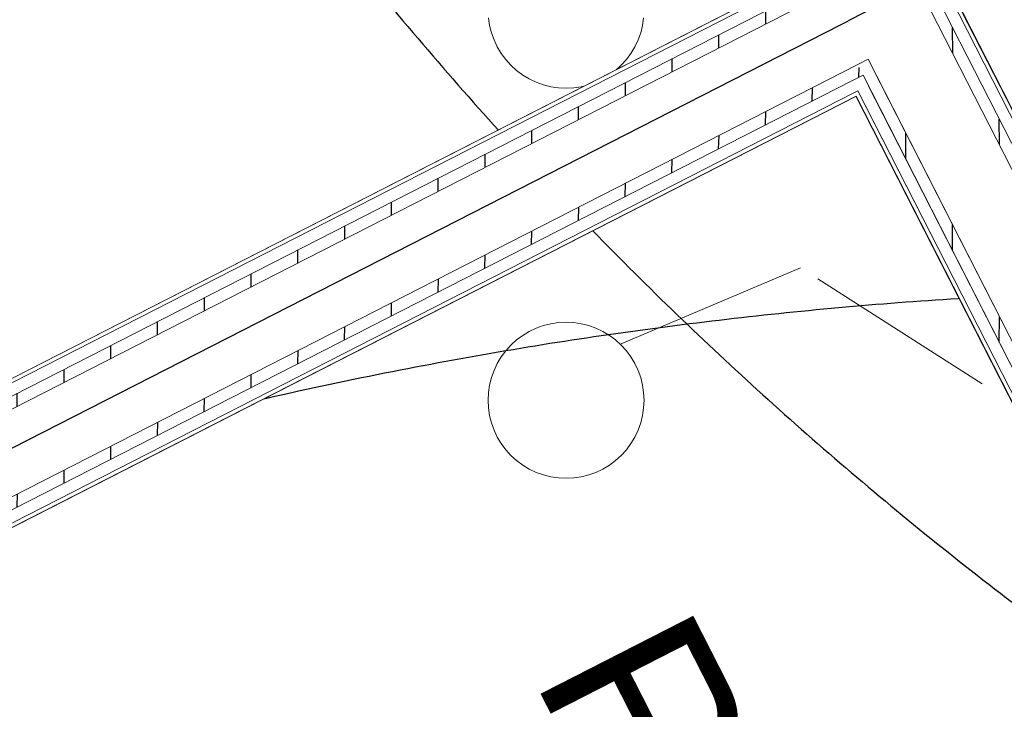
# Model space of a CAD drawing. Header units: metres. Extents: x 538891 to 1080079, y 6588829 to 13178720.
# Tile 682 of 1056: x 539897.763 to 539899.026, y 6589219.882 to 6589220.766. Entities that reach past the tile are written whole.
import ezdxf

# ---------------------------------------------------------------- set-up
doc = ezdxf.new("R2010")
doc.units = ezdxf.units.M
doc.header["$LTSCALE"] = 0.4
doc.linetypes.add('DASHED', pattern=[52.916667, 26.458333, -26.458333])
doc.linetypes.add('KOLVIK', pattern=[3.125, 0.625, -2.5])
for name, color, linetype in [('AR', 7, 'Continuous'), ('DENDRO', 7, 'Continuous'), ('GEO', 7, 'Continuous')]:
    doc.layers.add(name, color=color, linetype=linetype)
doc.styles.add('Arial', font='arial.ttf')
pattern_1 = [(0, (0, 0), (0, 0.075), [1e-05, -0.07499])]
pattern_2 = [(90, (0, 0), (-0.06, 0), [])]

# ---------------------------------------------------------------- blocks, each defined once
blk = doc.blocks.new('VQSA')
at = {"color": 7, "linetype": 'Continuous', "lineweight": 9, "flags": 128}
blk.add_lwpolyline([(0.199, 2.2804), (0.1962, 2.261), (0.1914, 2.2419), (0.1848, 2.2235), (0.1764, 2.2057), (0.1663, 2.1889), (0.1546, 2.1731), (0.1414, 2.1586), (0.1269, 2.1454), (0.1111, 2.1337), (0.0943, 2.1236), (0.0765, 2.1152), (0.0581, 2.1086), (0.039, 2.1038), (0.0196, 2.101), (0, 2.1), (-0.0196, 2.101), (-0.039, 2.1038), (-0.0581, 2.1086), (-0.0765, 2.1152), (-0.0943, 2.1236), (-0.1111, 2.1337), (-0.1269, 2.1454), (-0.1414, 2.1586), (-0.1546, 2.1731), (-0.1663, 2.1889), (-0.1764, 2.2057), (-0.1848, 2.2235), (-0.1914, 2.2419), (-0.1962, 2.261), (-0.199, 2.2804)], dxfattribs=at)
blk.add_lwpolyline([(0.2, 1.3), (0.199, 1.2804), (0.1962, 1.261), (0.1914, 1.2419), (0.1848, 1.2235), (0.1764, 1.2057), (0.1663, 1.1889), (0.1546, 1.1731), (0.1414, 1.1586), (0.1269, 1.1454), (0.1111, 1.1337), (0.0943, 1.1236), (0.0765, 1.1152), (0.0581, 1.1086), (0.039, 1.1038), (0.0196, 1.101), (0, 1.1), (-0.0196, 1.101), (-0.039, 1.1038), (-0.0581, 1.1086), (-0.0765, 1.1152), (-0.0943, 1.1236), (-0.1111, 1.1337), (-0.1269, 1.1454), (-0.1414, 1.1586), (-0.1546, 1.1731), (-0.1663, 1.1889), (-0.1764, 1.2057), (-0.1848, 1.2235), (-0.1914, 1.2419), (-0.1962, 1.261), (-0.199, 1.2804), (-0.2, 1.3), (-0.199, 1.3196), (-0.1962, 1.339), (-0.1914, 1.3581), (-0.1848, 1.3765), (-0.1764, 1.3943), (-0.1663, 1.4111), (-0.1546, 1.4269), (-0.1414, 1.4414), (-0.1269, 1.4546), (-0.1111, 1.4663), (-0.0943, 1.4764), (-0.0765, 1.4848), (-0.0581, 1.4914), (-0.039, 1.4962), (-0.0196, 1.499), (0, 1.5), (0.0196, 1.499), (0.039, 1.4962), (0.0581, 1.4914), (0.0765, 1.4848), (0.0943, 1.4764), (0.1111, 1.4663), (0.1269, 1.4546), (0.1414, 1.4414), (0.1546, 1.4269), (0.1663, 1.4111), (0.1764, 1.3943), (0.1848, 1.3765), (0.1914, 1.3581), (0.1962, 1.339), (0.199, 1.3196)], close=True, dxfattribs=at)

msp = doc.modelspace()

# ---------------------------------------------------------------- linework, layer by layer
at = {"layer": 'AR', "color": 253, "linetype": 'Continuous', "lineweight": 25, "true_color": 0xa3b799, "flags": 128}
msp.add_lwpolyline([(539908.1046, 6589229.216), (539900.5314, 6589225.3506), (539900.9313, 6589224.567), (539900.7932, 6589224.4965), (539900.3933, 6589225.2801), (539897.442, 6589223.7738), (539898.8968, 6589220.9236), (539900.8062, 6589217.1827), (539903.3089, 6589218.4601), (539902.7108, 6589219.6319), (539902.8488, 6589219.7024), (539903.0285, 6589219.3504), (539903.9905, 6589219.8413), (539904.4086, 6589219.022), (539904.2706, 6589218.9516), (539903.9207, 6589219.6371), (539903.0968, 6589219.2166), (539903.447, 6589218.5305), (539904.7609, 6589219.2012), (539911.4465, 6589222.6135), (539911.4687, 6589222.6249), (539910.6351, 6589224.2581), (539912.6614, 6589225.2924), (539910.9966, 6589228.5407)], dxfattribs=at)
at = {"layer": 'AR', "color": 7, "linetype": 'Continuous', "lineweight": 9, "flags": 128}
msp.add_lwpolyline([(539908.1046, 6589229.216), (539900.5314, 6589225.3506), (539900.9313, 6589224.567), (539900.7932, 6589224.4965), (539900.3933, 6589225.2801), (539897.442, 6589223.7738), (539898.8968, 6589220.9236), (539900.8062, 6589217.1827), (539903.3089, 6589218.4601), (539902.7108, 6589219.6319), (539902.8488, 6589219.7024), (539903.0285, 6589219.3504), (539903.9905, 6589219.8413), (539904.4086, 6589219.022), (539904.2706, 6589218.9516), (539903.9207, 6589219.6371), (539903.0968, 6589219.2166), (539903.447, 6589218.5305), (539904.7609, 6589219.2012), (539911.4465, 6589222.6135), (539911.4687, 6589222.6249), (539910.6351, 6589224.2581), (539912.6614, 6589225.2924), (539910.9966, 6589228.5407)], dxfattribs=at)
at = {"layer": 'AR', "color": 253, "linetype": 'Continuous', "lineweight": 25, "true_color": 0xa3b799, "flags": 128}
for points in [[(539897.2906, 6589223.6965), (539894.5932, 6589222.3197), (539896.0616, 6589219.4428), (539898.759, 6589220.8196)], [(539898.8363, 6589220.6681), (539897.331, 6589219.8998), (539899.1495, 6589216.3371), (539900.6547, 6589217.1054)]]:
    msp.add_lwpolyline(points, close=True, dxfattribs=at)
at = {"layer": 'AR', "color": 7, "linetype": 'Continuous', "lineweight": 9, "flags": 128}
for points in [[(539897.2906, 6589223.6965), (539894.5932, 6589222.3197), (539896.0616, 6589219.4428), (539898.759, 6589220.8196)], [(539898.8363, 6589220.6681), (539897.331, 6589219.8998), (539899.1495, 6589216.3371), (539900.6547, 6589217.1054)]]:
    msp.add_lwpolyline(points, close=True, dxfattribs=at)
at = {"layer": 'DENDRO', "color": 30, "linetype": 'Continuous', "lineweight": 25, "true_color": 0xff7f00}
for points in [[(539903.0423, 6589227.3064), (539904.0622, 6589226.6874), (539905.3501, 6589224.5994), (539905.5409, 6589222.2209), (539904.5836, 6589220.1893), (539902.7346, 6589219.0489), (539900.4894, 6589219.1053), (539898.4497, 6589220.3434), (539897.1618, 6589222.4314), (539896.971, 6589224.8099), (539897.9283, 6589226.8415), (539899.7773, 6589227.9819), (539902.0225, 6589227.9255), (539903.0423, 6589227.3064)], [(539885.6577, 6589211.3673), (539885.9587, 6589211.5998), (539887.0879, 6589212.0198), (539888.605, 6589212.4885), (539889.9731, 6589213.0137), (539891.3102, 6589213.7672), (539891.8744, 6589214.6436), (539891.7177, 6589215.3903), (539891.4434, 6589216.0274), (539891.1774, 6589216.6797), (539891.0775, 6589217.3225), (539891.2898, 6589217.9325), (539891.6083, 6589218.5323), (539891.7489, 6589219.1569), (539891.5335, 6589219.8105), (539891.0707, 6589220.4069), (539890.4607, 6589220.8621), (539889.8044, 6589221.0935), (539889.0576, 6589220.9883), (539888.3106, 6589220.2982), (539887.7505, 6589219.5517), (539887.208, 6589218.8186), (539886.4783, 6589217.8358), (539885.4818, 6589216.498), (539884.1518, 6589214.7322), (539882.6558, 6589212.7955), (539881.0985, 6589210.8481), (539879.0649, 6589208.3801), (539876.0944, 6589204.886), (539872.6307, 6589200.8975), (539869.6701, 6589197.4329), (539867.6909, 6589194.8749), (539866.2109, 6589192.7521), (539865.0379, 6589190.7976), (539864.2551, 6589189.3549), (539863.5464, 6589188.2627), (539862.6538, 6589187.3122), (539861.4517, 6589186.5971), (539860.1198, 6589186.0356), (539858.997, 6589185.454), (539858.4285, 6589184.6792), (539858.4518, 6589183.6679), (539858.8723, 6589182.475), (539859.5272, 6589181.142), (539860.2483, 6589179.7128), (539860.8674, 6589178.2304), (539861.2217, 6589176.7401), (539861.5753, 6589175.4365), (539862.2064, 6589174.6663), (539862.9609, 6589174.3966), (539863.6348, 6589174.2423), (539864.2806, 6589174.0573), (539864.918, 6589173.6609), (539865.3683, 6589172.6788), (539865.5592, 6589171.2345), (539865.7765, 6589169.7978), (539866.3959, 6589168.7176), (539867.6352, 6589168.2256), (539869.0218, 6589168.0582), (539870.3261, 6589168.0626), (539871.5879, 6589168.2084), (539873.1231, 6589168.5133), (539875.2126, 6589169.1649), (539877.5723, 6589170.1954), (539879.6716, 6589171.2913), (539881.2245, 6589172.1487), (539882.79, 6589173.0592), (539884.4462, 6589174.3385), (539885.3593, 6589175.663), (539885.8205, 6589177.2138), (539885.4269, 6589179.8588), (539884.1912, 6589182.7006), (539883.1434, 6589184.6065), (539882.0985, 6589186.3358), (539880.8619, 6589188.3679), (539880.4198, 6589189.9251), (539880.7902, 6589190.8015), (539881.5494, 6589191.3893), (539882.7447, 6589191.8227), (539884.1904, 6589191.9845), (539885.7179, 6589191.7691), (539887.143, 6589191.0433), (539888.3782, 6589189.868), (539889.4666, 6589188.5674), (539890.4385, 6589187.4406), (539891.3271, 6589186.7864), (539892.1601, 6589186.9284), (539892.9946, 6589188.0441), (539894.0871, 6589188.8946), (539895.2642, 6589189.5714), (539896.3286, 6589190.275), (539897.0597, 6589191.2074), (539897.414, 6589192.4428), (539897.7325, 6589193.5782), (539898.1184, 6589194.323), (539898.5738, 6589194.8471), (539899.1059, 6589195.3196), (539899.5477, 6589195.7995), (539899.733, 6589196.3483), (539899.5719, 6589196.9795), (539899.1657, 6589197.5865), (539898.605, 6589198.071), (539897.9861, 6589198.3235), (539897.3447, 6589198.3805), (539896.687, 6589198.3497), (539895.8577, 6589198.3256), (539894.7078, 6589198.5446), (539893.448, 6589199.106), (539892.2827, 6589199.8894), (539891.2518, 6589200.8076), (539890.3935, 6589201.7751), (539889.5969, 6589202.9265), (539889.0297, 6589204.2093), (539888.6237, 6589205.3397), (539888.2438, 6589206.3255), (539887.7355, 6589207.4324), (539887.0067, 6589208.7104), (539886.0604, 6589210.1578), (539885.6663, 6589211.1102), (539885.6577, 6589211.3673)], [(539894.9079, 6589218.4152), (539895.6568, 6589219.2689), (539897.8303, 6589220.3369), (539900.097, 6589220.4793), (539901.8497, 6589219.6579), (539902.6187, 6589218.0929), (539902.198, 6589216.2035), (539900.7002, 6589214.4961), (539898.5268, 6589213.4282), (539896.26, 6589213.2858), (539894.5073, 6589214.1072), (539893.7383, 6589215.6722), (539894.1591, 6589217.5615), (539894.9079, 6589218.4152)]]:
    msp.add_open_spline(points, degree=2, dxfattribs=at)
at = {"layer": 'DENDRO', "color": 82, "linetype": 'Continuous', "lineweight": 25, "true_color": 0x33cc00}
msp.add_open_spline([(539896.6663, 6589224.4293), (539896.6395, 6589224.426), (539896.6126, 6589224.4226), (539896.1098, 6589224.3544), (539895.0521, 6589223.8198), (539894.3427, 6589222.9377), (539893.9903, 6589222.1836), (539893.8203, 6589221.3073), (539893.8766, 6589220.3868), (539894.1593, 6589219.5194), (539894.8775, 6589218.4187), (539896.1184, 6589217.7018), (539897.0745, 6589217.5717), (539897.5175, 6589217.6135), (539897.9589, 6589217.6797), (539898.86, 6589218.0382), (539899.617, 6589218.7907), (539900.036, 6589219.4652), (539900.3047, 6589220.2878), (539900.3646, 6589221.1982), (539900.192, 6589222.1043), (539899.5971, 6589223.3263), (539898.3712, 6589224.2299), (539897.2232, 6589224.489), (539896.72, 6589224.436), (539896.6932, 6589224.4327), (539896.6663, 6589224.4293)], degree=2, knots=[0, 0, 0, 0.002527, 0.002527, 0.049905, 0.097283, 0.144661, 0.192039, 0.239417, 0.286795, 0.334173, 0.381551, 0.428929, 0.476307, 0.523685, 0.571064, 0.618442, 0.66582, 0.713198, 0.760576, 0.807954, 0.855332, 0.90271, 0.950088, 0.997466, 0.997466, 1, 1, 1], dxfattribs=at)
at = {"layer": 'DENDRO', "color": 30, "linetype": 'Continuous', "lineweight": 25, "true_color": 0xff7f00}
msp.add_open_spline([(539902.7565, 6589220.4911), (539902.7479, 6589220.5034), (539902.7393, 6589220.5157), (539902.575, 6589220.7458), (539902.0963, 6589220.9779), (539901.6681, 6589221.0596), (539901.0003, 6589221.0249), (539900.2465, 6589220.7126), (539899.6886, 6589220.3231), (539899.2466, 6589219.8453), (539898.825, 6589219.087), (539898.8076, 6589218.4924), (539898.9155, 6589218.0315), (539899.1778, 6589217.6925), (539899.517, 6589217.4745), (539900.0831, 6589217.2782), (539901.09, 6589217.4449), (539901.8299, 6589217.8502), (539902.3373, 6589218.2919), (539902.7043, 6589218.7884), (539903.0074, 6589219.5249), (539902.9288, 6589220.2314), (539902.7736, 6589220.4665), (539902.765, 6589220.4788), (539902.7565, 6589220.4911)], degree=2, knots=[0, 0, 0, 0.002772, 0.002772, 0.055112, 0.107451, 0.15979, 0.212129, 0.264468, 0.316807, 0.369147, 0.421486, 0.473825, 0.526164, 0.578503, 0.630843, 0.683182, 0.735521, 0.78786, 0.840199, 0.892538, 0.944878, 0.997217, 0.997217, 1, 1, 1], dxfattribs=at)
at = {"layer": 'GEO', "color": 252, "linetype": 'KOLVIK', "lineweight": 9, "true_color": 0x888888, "flags": 128}
msp.add_lwpolyline([(539898.765, 6589220.448), (539896.856, 6589219.64), (539894.858, 6589217.33), (539893.947, 6589213.902), (539896.848, 6589211.951), (539899.121, 6589211.289), (539901.633, 6589213.767), (539902.201, 6589215.234), (539901.767, 6589218.53), (539898.765, 6589220.448)], dxfattribs=at)

# ---------------------------------------------------------------- block references
at = {"layer": 'GEO', "color": 8, "true_color": 0x7d7d7d, "xscale": 0.5, "yscale": 0.5, "zscale": 0.5}
msp.add_blockref('VQSA', (539898.4641, 6589219.6282), dxfattribs=at)

# ---------------------------------------------------------------- texts
at = {"layer": 'AR', "color": 7, "insert": (539898.6158, 6589220.0245), "char_height": 0.22, "attachment_point": 1, "rotation": 297.0398, "line_spacing_factor": 1.004016, "style": 'Arial'}
msp.add_mtext('Riietusruum', dxfattribs=at)

# ---------------------------------------------------------------- next in the draw order: wipeouts: each hides what was drawn before it
at = {"color": 255, "linetype": 'Continuous', "lineweight": 5}
msp.add_wipeout([(539898.834, 6589220.6726), (539898.8363, 6589220.6681), (539898.8385, 6589220.6749)], dxfattribs=at).dxf.layer = 'AR'

# ---------------------------------------------------------------- next in the draw order: wipeouts: each hides what was drawn before it
msp.add_wipeout([(539898.8317, 6589220.6882), (539898.8385, 6589220.6749), (539898.845, 6589220.695)], dxfattribs=at).dxf.layer = 'AR'

# ---------------------------------------------------------------- next in the draw order: hatches: boundary and pattern name
at = {"layer": 'AR', "linetype": 'Continuous', "lineweight": 25, "true_color": 0x848484}
h = msp.add_hatch(dxfattribs=at)
h.set_pattern_fill('GYPSUM_0001', color=252, style=0, pattern_type=2)
h.set_pattern_definition(pattern_1)
h.paths.add_polyline_path([(539898.8317, 6589220.6882), (539898.8385, 6589220.6749), (539898.845, 6589220.695)])

# ---------------------------------------------------------------- next in the draw order: wipeouts: each hides what was drawn before it
at = {"color": 255, "linetype": 'Continuous', "lineweight": 5}
for points in [[(539898.8382, 6589220.7084), (539898.845, 6589220.695), (539898.8516, 6589220.7152)], [(539898.8363, 6589220.6681), (539898.8407, 6589220.6704), (539898.8385, 6589220.6749)]]:
    msp.add_wipeout(points, dxfattribs=at).dxf.layer = 'AR'

# ---------------------------------------------------------------- next in the draw order: hatches: boundary and pattern name
at = {"layer": 'AR', "linetype": 'Continuous', "lineweight": 25, "true_color": 0x848484}
h = msp.add_hatch(dxfattribs=at)
h.set_pattern_fill('PLYWOOD_0001', color=252, style=0, pattern_type=2)
h.set_pattern_definition(pattern_2)
h.paths.add_polyline_path([(539898.8382, 6589220.7084), (539898.845, 6589220.695), (539898.8516, 6589220.7152)])

# ---------------------------------------------------------------- next in the draw order: wipeouts: each hides what was drawn before it
at = {"color": 255, "linetype": 'Continuous', "lineweight": 5}
msp.add_wipeout([(539898.8363, 6589220.6681), (539900.6547, 6589217.1054), (539900.6592, 6589217.1076), (539898.8407, 6589220.6704)], dxfattribs=at).dxf.layer = 'AR'

# ---------------------------------------------------------------- next in the draw order: wipeouts: each hides what was drawn before it
msp.add_wipeout([(539898.8385, 6589220.6749), (539898.8518, 6589220.6817), (539898.845, 6589220.695)], dxfattribs=at).dxf.layer = 'AR'

# ---------------------------------------------------------------- next in the draw order: hatches: boundary and pattern name
at = {"layer": 'AR', "linetype": 'Continuous', "lineweight": 25, "true_color": 0x848484}
h = msp.add_hatch(dxfattribs=at)
h.set_pattern_fill('GYPSUM_0001', color=252, style=0, pattern_type=2)
h.set_pattern_definition(pattern_1)
h.paths.add_polyline_path([(539898.8385, 6589220.6749), (539898.8518, 6589220.6817), (539898.845, 6589220.695)])

# ---------------------------------------------------------------- next in the draw order: wipeouts: each hides what was drawn before it
at = {"color": 255, "linetype": 'Continuous', "lineweight": 5}
for points in [[(539898.845, 6589220.695), (539898.8584, 6589220.7019), (539898.8516, 6589220.7152)], [(539898.8385, 6589220.6749), (539900.6592, 6589217.1076), (539900.6725, 6589217.1145), (539898.8518, 6589220.6817)]]:
    msp.add_wipeout(points, dxfattribs=at).dxf.layer = 'AR'

# ---------------------------------------------------------------- next in the draw order: hatches: boundary and pattern name
at = {"layer": 'AR', "linetype": 'Continuous', "lineweight": 25, "true_color": 0x848484}
h = msp.add_hatch(dxfattribs=at)
h.set_pattern_fill('PLYWOOD_0001', color=252, style=0, pattern_type=2)
h.set_pattern_definition(pattern_2)
h.paths.add_polyline_path([(539898.845, 6589220.695), (539898.8584, 6589220.7019), (539898.8516, 6589220.7152)])
h = msp.add_hatch(dxfattribs=at)
h.set_pattern_fill('GYPSUM_0001', color=252, style=0, pattern_type=2)
h.set_pattern_definition(pattern_1)
h.paths.add_polyline_path([(539898.8385, 6589220.6749), (539900.6592, 6589217.1076), (539900.6725, 6589217.1145), (539898.8518, 6589220.6817)])

# ---------------------------------------------------------------- next in the draw order: linework, layer by layer
at = {"layer": 'AR', "color": 7, "linetype": 'Continuous', "lineweight": 9}
msp.add_line((539898.8385, 6589220.6749), (539898.834, 6589220.6726), dxfattribs=at)

# ---------------------------------------------------------------- next in the draw order: wipeouts: each hides what was drawn before it
at = {"color": 255, "linetype": 'Continuous', "lineweight": 5}
msp.add_wipeout([(539898.845, 6589220.695), (539900.6725, 6589217.1145), (539900.6859, 6589217.1213), (539898.8584, 6589220.7019)], dxfattribs=at).dxf.layer = 'AR'

# ---------------------------------------------------------------- next in the draw order: hatches: boundary and pattern name
at = {"layer": 'AR', "linetype": 'Continuous', "lineweight": 25, "true_color": 0x848484}
h = msp.add_hatch(dxfattribs=at)
h.set_pattern_fill('PLYWOOD_0001', color=252, style=0, pattern_type=2)
h.set_pattern_definition(pattern_2)
h.paths.add_polyline_path([(539898.845, 6589220.695), (539900.6725, 6589217.1145), (539900.6859, 6589217.1213), (539898.8584, 6589220.7019)])

# ---------------------------------------------------------------- next in the draw order: linework, layer by layer
at = {"layer": 'AR', "color": 7, "linetype": 'Continuous', "lineweight": 9}
msp.add_line((539898.845, 6589220.695), (539898.8317, 6589220.6882), dxfattribs=at)

# ---------------------------------------------------------------- next in the draw order: wipeouts: each hides what was drawn before it
at = {"color": 255, "linetype": 'Continuous', "lineweight": 5}
msp.add_wipeout([(539898.9082, 6589220.8901), (539900.8017, 6589217.1804), (539900.8062, 6589217.1827), (539898.9127, 6589220.8924)], dxfattribs=at).dxf.layer = 'AR'

# ---------------------------------------------------------------- next in the draw order: wipeouts: each hides what was drawn before it
msp.add_wipeout([(539898.9017, 6589220.8699), (539900.7883, 6589217.1736), (539900.8017, 6589217.1804), (539898.9151, 6589220.8768)], dxfattribs=at).dxf.layer = 'AR'

# ---------------------------------------------------------------- next in the draw order: hatches: boundary and pattern name
at = {"layer": 'AR', "linetype": 'Continuous', "lineweight": 25, "true_color": 0x848484}
h = msp.add_hatch(dxfattribs=at)
h.set_pattern_fill('GYPSUM_0001', color=252, style=0, pattern_type=2)
h.set_pattern_definition(pattern_1)
h.paths.add_polyline_path([(539898.9017, 6589220.8699), (539900.7883, 6589217.1736), (539900.8017, 6589217.1804), (539898.9151, 6589220.8768)])

# ---------------------------------------------------------------- next in the draw order: wipeouts: each hides what was drawn before it
at = {"color": 255, "linetype": 'Continuous', "lineweight": 5}
msp.add_wipeout([(539898.8952, 6589220.8498), (539900.775, 6589217.1667), (539900.7883, 6589217.1736), (539898.9085, 6589220.8566)], dxfattribs=at).dxf.layer = 'AR'

# ---------------------------------------------------------------- next in the draw order: hatches: boundary and pattern name
at = {"layer": 'AR', "linetype": 'Continuous', "lineweight": 25, "true_color": 0x848484}
h = msp.add_hatch(dxfattribs=at)
h.set_pattern_fill('PLYWOOD_0001', color=252, style=0, pattern_type=2)
h.set_pattern_definition(pattern_2)
h.paths.add_polyline_path([(539898.8952, 6589220.8498), (539900.775, 6589217.1667), (539900.7883, 6589217.1736), (539898.9085, 6589220.8566)])

# ---------------------------------------------------------------- next in the draw order: wipeouts: each hides what was drawn before it
at = {"color": 255, "linetype": 'Continuous', "lineweight": 5}
msp.add_wipeout([(539898.8516, 6589220.7152), (539898.9406, 6589220.7607), (539898.8952, 6589220.8498)], dxfattribs=at).dxf.layer = 'AR'

# ---------------------------------------------------------------- next in the draw order: wipeouts: each hides what was drawn before it
msp.add_wipeout([(539898.8516, 6589220.7152), (539900.6859, 6589217.1213), (539900.775, 6589217.1667), (539898.9406, 6589220.7607)], dxfattribs=at).dxf.layer = 'AR'

# ---------------------------------------------------------------- next in the draw order: linework, layer by layer
at = {"layer": 'AR', "color": 7, "linetype": 'Continuous', "lineweight": 9}
for p, q in [((539900.8062, 6589217.1827), (539898.9104, 6589220.8968)), ((539900.8017, 6589217.1804), (539898.9151, 6589220.8768)), ((539900.7883, 6589217.1736), (539898.9085, 6589220.8566)), ((539898.9406, 6589220.7607), (539898.8952, 6589220.8498)), ((539900.775, 6589217.1667), (539898.9406, 6589220.7607)), ((539898.8516, 6589220.7152), (539898.8382, 6589220.7084)), ((539898.8516, 6589220.7152), (539900.6859, 6589217.1213)), ((539898.845, 6589220.695), (539900.6725, 6589217.1145)), ((539898.8363, 6589220.6681), (539900.6547, 6589217.1054)), ((539898.8385, 6589220.6749), (539900.6592, 6589217.1076))]:
    msp.add_line(p, q, dxfattribs=at)

# ---------------------------------------------------------------- next in the draw order: wipeouts: each hides what was drawn before it
at = {"color": 255, "linetype": 'Continuous', "lineweight": 5}
msp.add_wipeout([(539898.834, 6589220.6726), (539897.3288, 6589219.9043), (539897.331, 6589219.8998), (539898.8363, 6589220.6681)], dxfattribs=at).dxf.layer = 'AR'

# ---------------------------------------------------------------- next in the draw order: wipeouts: each hides what was drawn before it
msp.add_wipeout([(539898.8317, 6589220.6882), (539897.2863, 6589219.8995), (539897.2931, 6589219.8861), (539898.8385, 6589220.6749)], dxfattribs=at).dxf.layer = 'AR'

# ---------------------------------------------------------------- next in the draw order: hatches: boundary and pattern name
at = {"layer": 'AR', "linetype": 'Continuous', "lineweight": 25, "true_color": 0x848484}
h = msp.add_hatch(dxfattribs=at)
h.set_pattern_fill('GYPSUM_0001', color=252, style=0, pattern_type=2)
h.set_pattern_definition(pattern_1)
h.paths.add_polyline_path([(539898.8317, 6589220.6882), (539897.2863, 6589219.8995), (539897.2931, 6589219.8861), (539898.8385, 6589220.6749)])

# ---------------------------------------------------------------- next in the draw order: wipeouts: each hides what was drawn before it
at = {"color": 255, "linetype": 'Continuous', "lineweight": 5}
msp.add_wipeout([(539898.8382, 6589220.7084), (539897.2795, 6589219.9128), (539897.2863, 6589219.8995), (539898.845, 6589220.695)], dxfattribs=at).dxf.layer = 'AR'

# ---------------------------------------------------------------- next in the draw order: hatches: boundary and pattern name
at = {"layer": 'AR', "linetype": 'Continuous', "lineweight": 25, "true_color": 0x848484}
h = msp.add_hatch(dxfattribs=at)
h.set_pattern_fill('PLYWOOD_0001', color=252, style=0, pattern_type=2)
h.set_pattern_definition(pattern_2)
h.paths.add_polyline_path([(539898.8382, 6589220.7084), (539897.2795, 6589219.9128), (539897.2863, 6589219.8995), (539898.845, 6589220.695)])

# ---------------------------------------------------------------- next in the draw order: wipeouts: each hides what was drawn before it
at = {"color": 255, "linetype": 'Continuous', "lineweight": 5}
msp.add_wipeout([(539898.759, 6589220.8196), (539897.1636, 6589220.0052), (539897.1658, 6589220.0008), (539898.7613, 6589220.8151)], dxfattribs=at).dxf.layer = 'AR'

# ---------------------------------------------------------------- next in the draw order: wipeouts: each hides what was drawn before it
msp.add_wipeout([(539898.7657, 6589220.8174), (539897.1347, 6589219.9849), (539897.1415, 6589219.9715), (539898.7726, 6589220.804)], dxfattribs=at).dxf.layer = 'AR'

# ---------------------------------------------------------------- next in the draw order: hatches: boundary and pattern name
at = {"layer": 'AR', "linetype": 'Continuous', "lineweight": 25, "true_color": 0x848484}
h = msp.add_hatch(dxfattribs=at)
h.set_pattern_fill('GYPSUM_0001', color=252, style=0, pattern_type=2)
h.set_pattern_definition(pattern_1)
h.paths.add_polyline_path([(539898.7657, 6589220.8174), (539897.1347, 6589219.9849), (539897.1415, 6589219.9715), (539898.7726, 6589220.804)])

# ---------------------------------------------------------------- next in the draw order: wipeouts: each hides what was drawn before it
at = {"color": 255, "linetype": 'Continuous', "lineweight": 5}
msp.add_wipeout([(539898.7859, 6589220.8108), (539897.1415, 6589219.9715), (539897.1483, 6589219.9581), (539898.7927, 6589220.7975)], dxfattribs=at).dxf.layer = 'AR'

# ---------------------------------------------------------------- next in the draw order: hatches: boundary and pattern name
at = {"layer": 'AR', "linetype": 'Continuous', "lineweight": 25, "true_color": 0x848484}
h = msp.add_hatch(dxfattribs=at)
h.set_pattern_fill('PLYWOOD_0001', color=252, style=0, pattern_type=2)
h.set_pattern_definition(pattern_2)
h.paths.add_polyline_path([(539898.7859, 6589220.8108), (539897.1415, 6589219.9715), (539897.1483, 6589219.9581), (539898.7927, 6589220.7975)])

# ---------------------------------------------------------------- next in the draw order: wipeouts: each hides what was drawn before it
at = {"color": 255, "linetype": 'Continuous', "lineweight": 5}
msp.add_wipeout([(539896.0775, 6589219.4116), (539896.1229, 6589219.3225), (539898.8516, 6589220.7152), (539898.8061, 6589220.8043)], dxfattribs=at).dxf.layer = 'AR'

# ---------------------------------------------------------------- next in the draw order: linework, layer by layer
at = {"layer": 'AR', "color": 7, "linetype": 'Continuous', "lineweight": 9}
for p, q in [((539898.7657, 6589220.8174), (539897.1569, 6589219.9962)), ((539898.759, 6589220.8196), (539897.1636, 6589220.0052)), ((539898.7859, 6589220.8108), (539897.1415, 6589219.9715)), ((539897.2795, 6589219.9128), (539898.8382, 6589220.7084)), ((539898.845, 6589220.695), (539898.8317, 6589220.6882)), ((539897.2863, 6589219.8995), (539898.8317, 6589220.6882)), ((539897.3288, 6589219.9043), (539898.834, 6589220.6726)), ((539897.331, 6589219.8998), (539898.8363, 6589220.6681)), ((539898.8385, 6589220.6749), (539898.834, 6589220.6726))]:
    msp.add_line(p, q, dxfattribs=at)

# ---------------------------------------------------------------- next in the draw order: wipeouts: each hides what was drawn before it
at = {"color": 255, "linetype": 'Continuous', "lineweight": 5}
msp.add_wipeout([(539898.8061, 6589220.8043), (539898.8516, 6589220.7152), (539898.8952, 6589220.8498)], dxfattribs=at).dxf.layer = 'AR'

# ---------------------------------------------------------------- next in the draw order: linework, layer by layer
at = {"layer": 'AR', "color": 7, "linetype": 'Continuous', "lineweight": 9}
for p, q in [((539898.8061, 6589220.8043), (539897.1483, 6589219.9581)), ((539898.8516, 6589220.7152), (539898.8382, 6589220.7084))]:
    msp.add_line(p, q, dxfattribs=at)
at = {"layer": 'AR', "color": 1, "linetype": 'DASHED', "lineweight": 25, "true_color": 0xff0000}
msp.add_line((539896.0326, 6589219.339), (539898.8709, 6589220.7876), dxfattribs=at)

doc.saveas('drawing.dxf')
